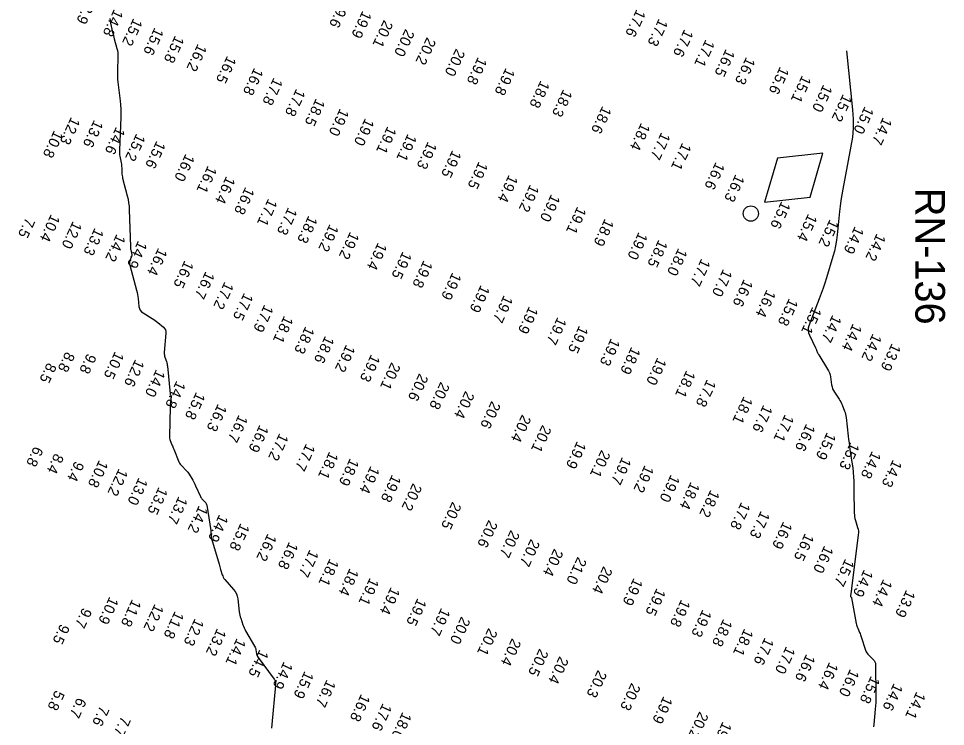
# Model space of a CAD drawing. Extents: x 988130 to 1132882, y 654656 to 841453.
# Drawn here: x 1027142.8 to 1027580.1, y 824354.6 to 824688.4 of the extents above; entities that cross this region are included whole.
import ezdxf

# ---------------------------------------------------------------- set-up
doc = ezdxf.new("R2010")
doc.units = 0
for name, color, linetype in [('V-CHAN-NAID', 7, 'Continuous'), ('V-TOPO-MAJR', 7, 'Continuous'), ('V-TOPO-SOUN', 7, 'Continuous')]:
    doc.layers.add(name, color=color, linetype=linetype)

msp = doc.modelspace()

# ---------------------------------------------------------------- linework, layer by layer
at = {"layer": 'V-CHAN-NAID'}
msp.add_lwpolyline([(1027494.72, 824601.8), (1027516.23, 824604.18), (1027522.3, 824624.94), (1027500.8, 824622.56)], close=True, dxfattribs=at)
msp.add_circle((1027488.29, 824596.4), 3.6, dxfattribs=at)
at = {"layer": 'V-TOPO-MAJR'}
for points in [[(1027185.92, 824688.39), (1027186.08, 824687.3), (1027186.13, 824687.03), (1027186.18, 824686.76), (1027186.23, 824686.49), (1027186.29, 824686.22), (1027187.22, 824681.95), (1027187.4, 824681.15), (1027187.59, 824680.36), (1027187.79, 824679.56), (1027188, 824678.77), (1027189.25, 824674.24), (1027189.49, 824673.22), (1027189.65, 824672.18), (1027189.73, 824671.14), (1027189.73, 824670.09), (1027189.5, 824663.89), (1027189.48, 824662.51), (1027189.51, 824661.12), (1027189.59, 824659.74), (1027189.73, 824658.37), (1027190.77, 824649.56), (1027190.96, 824647.63), (1027191.07, 824645.7), (1027191.11, 824643.77), (1027191.06, 824641.83), (1027190.4, 824626.32), (1027190.39, 824625.59), (1027190.42, 824624.87), (1027190.5, 824624.14), (1027190.62, 824623.43), (1027191.22, 824620.3), (1027191.33, 824619.71), (1027191.41, 824619.11), (1027191.47, 824618.52), (1027191.5, 824617.92), (1027191.6, 824615.52), (1027191.64, 824614.92), (1027191.72, 824614.33), (1027191.82, 824613.74), (1027191.95, 824613.16), (1027194.13, 824604.73), (1027194.5, 824603.12), (1027194.78, 824601.5), (1027194.97, 824599.87), (1027195.06, 824598.23), (1027195.59, 824580.8), (1027195.61, 824580.41), (1027195.65, 824580.03), (1027195.72, 824579.65), (1027195.81, 824579.27), (1027196.2, 824577.77), (1027196.28, 824577.4), (1027196.29, 824577.03), (1027196.25, 824576.66), (1027196.14, 824576.29), (1027195.35, 824574.06), (1027195.22, 824573.57), (1027195.16, 824573.07), (1027195.18, 824572.57), (1027195.28, 824572.06), (1027198.5, 824560.21), (1027198.74, 824559.26), (1027198.94, 824558.31), (1027199.1, 824557.35), (1027199.23, 824556.39), (1027199.66, 824552.51), (1027199.86, 824551.6), (1027200.24, 824550.81), (1027200.8, 824550.13), (1027201.55, 824549.57), (1027205.9, 824546.95), (1027206.61, 824546.51), (1027207.31, 824546.03), (1027207.98, 824545.52), (1027208.62, 824544.99), (1027211.17, 824542.79), (1027211.72, 824542.2), (1027212.1, 824541.54), (1027212.3, 824540.81), (1027212.32, 824540.01), (1027211.6, 824530.86), (1027211.59, 824530.31), (1027211.63, 824529.77), (1027211.73, 824529.23), (1027211.88, 824528.7), (1027212.61, 824526.59), (1027212.77, 824526.06), (1027212.91, 824525.53), (1027213.01, 824524.98), (1027213.08, 824524.43), (1027214.35, 824511.4), (1027214.37, 824511.29), (1027214.39, 824511.18), (1027214.44, 824511.07), (1027214.49, 824510.96), (1027214.72, 824510.56), (1027214.77, 824510.45), (1027214.81, 824510.34), (1027214.82, 824510.23), (1027214.81, 824510.12), (1027214.46, 824507.25), (1027214.4, 824506.73), (1027214.36, 824506.21), (1027214.33, 824505.69), (1027214.31, 824505.17), (1027214.03, 824491.51), (1027214.04, 824490.97), (1027214.11, 824490.44), (1027214.23, 824489.92), (1027214.4, 824489.41), (1027215.2, 824487.38), (1027215.4, 824486.87), (1027215.6, 824486.37), (1027215.81, 824485.87), (1027216.02, 824485.36), (1027218.53, 824479.35), (1027218.8, 824478.78), (1027219.13, 824478.24), (1027219.51, 824477.73), (1027219.95, 824477.26), (1027221.79, 824475.46), (1027222.24, 824475), (1027222.65, 824474.51), (1027223.03, 824474), (1027223.37, 824473.46), (1027224.99, 824470.72), (1027225.35, 824470.08), (1027225.71, 824469.42), (1027226.04, 824468.76), (1027226.36, 824468.08), (1027228.69, 824462.93), (1027228.88, 824462.55), (1027229.11, 824462.19), (1027229.37, 824461.85), (1027229.66, 824461.54), (1027230.9, 824460.33), (1027231.18, 824460.01), (1027231.4, 824459.66), (1027231.56, 824459.28), (1027231.65, 824458.87), (1027233.48, 824446.98), (1027233.52, 824446.66), (1027233.56, 824446.34), (1027233.59, 824446.02), (1027233.61, 824445.7), (1027233.7, 824444.42), (1027233.73, 824444.1), (1027233.77, 824443.78), (1027233.84, 824443.47), (1027233.92, 824443.16), (1027237.4, 824431.13), (1027237.59, 824430.5), (1027237.77, 824429.87), (1027237.96, 824429.25), (1027238.15, 824428.62), (1027238.91, 824426.11), (1027239.13, 824425.51), (1027239.41, 824424.93), (1027239.75, 824424.39), (1027240.15, 824423.88), (1027244.27, 824419.2), (1027245.01, 824418.22), (1027245.59, 824417.17), (1027245.99, 824416.03), (1027246.23, 824414.82), (1027246.97, 824408.61), (1027247.08, 824407.83), (1027247.23, 824407.06), (1027247.42, 824406.3), (1027247.65, 824405.55), (1027248.65, 824402.56), (1027248.92, 824401.82), (1027249.22, 824401.1), (1027249.56, 824400.39), (1027249.94, 824399.7), (1027254.2, 824392.37), (1027254.41, 824391.96), (1027254.59, 824391.53), (1027254.73, 824391.09), (1027254.83, 824390.64), (1027255.16, 824388.8), (1027255.27, 824388.35), (1027255.42, 824387.92), (1027255.63, 824387.51), (1027255.88, 824387.12), (1027263.47, 824376.84), (1027263.5, 824376.8), (1027263.53, 824376.75), (1027263.57, 824376.71), (1027263.6, 824376.66), (1027263.73, 824376.46), (1027263.75, 824376.42), (1027263.78, 824376.39), (1027263.8, 824376.36), (1027263.83, 824376.32), (1027263.94, 824376.19), (1027263.96, 824376.16), (1027263.98, 824376.12), (1027263.99, 824376.08), (1027263.99, 824376.04), (1027264.06, 824374.85), (1027264.07, 824374.64), (1027264.07, 824374.42), (1027264.06, 824374.21), (1027264.04, 824374), (1027262.28, 824355.43), (1027262.14, 824353.75)], [(1027533.41, 824673.2), (1027536.25, 824645.27), (1027536.54, 824640.97), (1027536.51, 824636.69), (1027536.17, 824632.42), (1027535.52, 824628.16), (1027531.7, 824607.96), (1027531.22, 824605.3), (1027530.81, 824602.64), (1027530.45, 824599.97), (1027530.15, 824597.3), (1027529.06, 824586.42), (1027528.73, 824583.82), (1027528.28, 824581.25), (1027527.71, 824578.7), (1027527.02, 824576.18), (1027523.99, 824566.14), (1027523.21, 824563.64), (1027522.38, 824561.15), (1027521.51, 824558.68), (1027520.6, 824556.22), (1027515.71, 824543.47), (1027515.4, 824542.34), (1027515.33, 824541.22), (1027515.5, 824540.12), (1027515.91, 824539.02), (1027518.86, 824533.02), (1027518.99, 824532.75), (1027519.11, 824532.48), (1027519.23, 824532.2), (1027519.34, 824531.92), (1027519.76, 824530.81), (1027519.88, 824530.53), (1027520, 824530.26), (1027520.14, 824530), (1027520.3, 824529.74), (1027524.53, 824523.01), (1027525, 824522.18), (1027525.37, 824521.31), (1027525.65, 824520.41), (1027525.84, 824519.47), (1027526.41, 824515.58), (1027526.59, 824514.69), (1027526.86, 824513.83), (1027527.23, 824513.01), (1027527.69, 824512.22), (1027529.9, 824508.91), (1027530.31, 824508.26), (1027530.69, 824507.58), (1027531.03, 824506.89), (1027531.34, 824506.18), (1027532.52, 824503.3), (1027532.78, 824502.57), (1027533, 824501.83), (1027533.16, 824501.08), (1027533.27, 824500.31), (1027534.23, 824491.44), (1027534.41, 824489.87), (1027534.6, 824488.31), (1027534.82, 824486.74), (1027535.05, 824485.18), (1027536.26, 824477.36), (1027536.37, 824476.58), (1027536.46, 824475.81), (1027536.53, 824475.03), (1027536.58, 824474.25), (1027536.81, 824470.29), (1027536.83, 824469.93), (1027536.84, 824469.58), (1027536.85, 824469.22), (1027536.85, 824468.86), (1027536.83, 824467.43), (1027536.83, 824467.07), (1027536.83, 824466.71), (1027536.83, 824466.35), (1027536.84, 824465.99), (1027537.09, 824455.15), (1027537.14, 824454.28), (1027537.24, 824453.42), (1027537.41, 824452.57), (1027537.64, 824451.73), (1027538.68, 824448.38), (1027538.89, 824447.54), (1027539.01, 824446.69), (1027539.04, 824445.84), (1027538.98, 824444.97), (1027535.81, 824419.69), (1027535.76, 824419.32), (1027535.71, 824418.95), (1027535.66, 824418.57), (1027535.6, 824418.2), (1027535.26, 824416.16), (1027535.25, 824416.07), (1027535.26, 824415.98), (1027535.3, 824415.9), (1027535.35, 824415.83), (1027535.61, 824415.55), (1027535.67, 824415.47), (1027535.71, 824415.39), (1027535.75, 824415.31), (1027535.77, 824415.22), (1027538.04, 824403.11), (1027538.16, 824402.55), (1027538.31, 824402.01), (1027538.49, 824401.48), (1027538.69, 824400.96), (1027539.58, 824398.88), (1027539.8, 824398.36), (1027540, 824397.83), (1027540.2, 824397.3), (1027540.38, 824396.77), (1027542.4, 824390.49), (1027542.67, 824389.83), (1027543, 824389.21), (1027543.42, 824388.65), (1027543.91, 824388.13), (1027546.03, 824386.16), (1027546.5, 824385.63), (1027546.83, 824385.06), (1027547.03, 824384.42), (1027547.11, 824383.72), (1027547.24, 824368.94), (1027547.23, 824367.37), (1027547.19, 824365.8), (1027547.09, 824364.24), (1027546.96, 824362.68), (1027546.24, 824355.42), (1027546.17, 824354.37)]]:
    msp.add_lwpolyline(points, dxfattribs=at)

# ---------------------------------------------------------------- texts
at = {"layer": 'V-CHAN-NAID'}
msp.add_text('RN-136', height=14, rotation=270, dxfattribs=at).set_placement((1027565.89, 824608.54))
at = {"layer": 'V-TOPO-SOUN'}
for s, p in [('13.9 ', (1027175.45, 824699.02)), ('19.6 ', (1027294.72, 824697.3)), ('14.8 ', (1027187.95, 824693.08)), ('19.9 ', (1027305.18, 824692.33)), ('17.6 ', (1027434.41, 824692.97)), ('15.2 ', (1027197.05, 824688.76)), ('20.1 ', (1027315.22, 824687.94)), ('17.3 ', (1027444.92, 824688.57)), ('15.6 ', (1027207.05, 824684.37)), ('20.0 ', (1027325.37, 824683.71)), ('17.6 ', (1027456.96, 824683.58)), ('15.8 ', (1027216.74, 824680.66)), ('20.2 ', (1027335.48, 824679.81)), ('17.1 ', (1027467, 824678.75)), ('16.2 ', (1027227.43, 824676.69)), ('20.0 ', (1027349.22, 824674.45)), ('16.5 ', (1027476.52, 824674.24)), ('16.5 ', (1027241.32, 824671.09)), ('19.8 ', (1027359.61, 824670.48)), ('16.3 ', (1027486.15, 824670.5)), ('16.8 ', (1027254.07, 824665.44)), ('19.8 ', (1027372.77, 824665.41)), ('15.6 ', (1027502.09, 824665.94)), ('17.8 ', (1027263.24, 824660.75)), ('15.1 ', (1027512.53, 824661.89)), ('17.8 ', (1027273.89, 824655.51)), ('18.8 ', (1027389.18, 824659.44)), ('15.0 ', (1027522.55, 824657.55)), ('18.3 ', (1027399.85, 824655.27)), ('15.2 ', (1027531.78, 824652.99)), ('18.5 ', (1027283.18, 824650.96)), ('18.6 ', (1027418.31, 824647.39)), ('15.0 ', (1027542.06, 824647.23)), ('19.0 ', (1027294.52, 824646.25)), ('12.3 ', (1027167.67, 824642.19)), ('13.6 ', (1027178.53, 824640.85)), ('19.0 ', (1027306.39, 824641.65)), ('18.4 ', (1027436.57, 824639.46)), ('14.7 ', (1027550.69, 824642.09)), ('10.8 ', (1027159.67, 824635.93)), ('14.6 ', (1027188.9, 824637.55)), ('15.2 ', (1027198.45, 824634.37)), ('19.1 ', (1027316.91, 824637.82)), ('19.1 ', (1027326.48, 824634.29)), ('17.7 ', (1027446.11, 824635.04)), ('15.6 ', (1027207.97, 824630.94)), ('19.3 ', (1027336, 824630.61)), ('17.1 ', (1027456, 824630.07)), ('16.0 ', (1027221.67, 824624.84)), ('19.5 ', (1027347.54, 824626.6)), ('19.5 ', (1027360.03, 824621.24)), ('16.6 ', (1027471.77, 824620.98)), ('16.1 ', (1027232.18, 824619.26)), ('16.4 ', (1027240.87, 824614.28)), ('19.4 ', (1027374.19, 824614.98)), ('16.3 ', (1027481.09, 824615.15)), ('16.8 ', (1027249.89, 824609.2)), ('19.2 ', (1027384.2, 824610.42)), ('17.1 ', (1027260.69, 824603.73)), ('19.0 ', (1027394.15, 824605.81)), ('17.3 ', (1027270.08, 824599.59)), ('19.1 ', (1027406.49, 824599.99)), ('15.6 ', (1027502.79, 824602.51)), ('10.4 ', (1027158.2, 824596.4)), ('18.3 ', (1027279.65, 824595.69)), ('18.9 ', (1027419.45, 824594.27)), ('15.4 ', (1027515.39, 824596.59)), ('7.5', (1027146.34, 824594.81)), ('12.0 ', (1027168.51, 824593.08)), ('13.3 ', (1027178.81, 824589.91)), ('19.2 ', (1027289.65, 824591.7)), ('15.2 ', (1027525.58, 824593.99)), ('14.9 ', (1027537.4, 824590.66)), ('14.2 ', (1027189.12, 824586.98)), ('19.2 ', (1027299.3, 824588.11)), ('19.0 ', (1027435.41, 824587.94)), ('14.2 ', (1027547.73, 824587.3)), ('14.9 ', (1027199.3, 824583.87)), ('19.4 ', (1027312.47, 824583.07)), ('18.5 ', (1027444.82, 824584.33)), ('16.4 ', (1027208.79, 824580.47)), ('19.5 ', (1027324.12, 824578.84)), ('18.0 ', (1027454.12, 824580.37)), ('16.5 ', (1027221.22, 824574.56)), ('19.8 ', (1027333.99, 824574.64)), ('17.7 ', (1027464.99, 824575.45)), ('16.7 ', (1027231.13, 824569.43)), ('19.9 ', (1027347.55, 824568.93)), ('17.0 ', (1027475.3, 824570.53)), ('17.2 ', (1027240.1, 824564.51)), ('16.6 ', (1027485.06, 824565.75)), ('17.5 ', (1027249.31, 824559.32)), ('19.9 ', (1027360.94, 824563)), ('16.4 ', (1027495.82, 824560.8)), ('19.7 ', (1027371.83, 824558.17)), ('15.8 ', (1027506.37, 824556.73)), ('17.9 ', (1027258.86, 824553.75)), ('19.9 ', (1027383.74, 824552.97)), ('15.1 ', (1027517.41, 824552.72)), ('18.1 ', (1027268.2, 824548.53)), ('19.7 ', (1027397.14, 824547.85)), ('14.7 ', (1027526.86, 824548.92)), ('18.3 ', (1027278.22, 824543.52)), ('19.5 ', (1027407.37, 824543.84)), ('14.4 ', (1027536.49, 824544.83)), ('18.6 ', (1027287.55, 824539.04)), ('19.3 ', (1027422.37, 824537.88)), ('14.2 ', (1027545.84, 824540.07)), ('19.2 ', (1027297.43, 824534.9)), ('18.9 ', (1027432, 824533.84)), ('13.9 ', (1027554.85, 824535.47)), ('8.8', (1027165.12, 824531.57)), ('9.8', (1027175.29, 824530.77)), ('10.5 ', (1027188.37, 824531.69)), ('19.3 ', (1027309.2, 824530.3)), ('19.0 ', (1027444.28, 824528.8)), ('8.5', (1027156.49, 824526.4)), ('12.6 ', (1027197.97, 824528.01)), ('20.1 ', (1027318.77, 824526.55)), ('14.0 ', (1027207.81, 824523.2)), ('20.6 ', (1027331.87, 824521.29)), ('18.1 ', (1027457.94, 824522.79)), ('14.8 ', (1027217.41, 824517.85)), ('20.8 ', (1027341.96, 824517.32)), ('17.8 ', (1027467.65, 824518.51)), ('15.8 ', (1027226.68, 824512.51)), ('20.4 ', (1027353.65, 824513.04)), ('16.3 ', (1027236.92, 824506.93)), ('20.6 ', (1027366, 824508.29)), ('18.1 ', (1027484.99, 824510.53)), ('17.6 ', (1027494.29, 824506.5)), ('16.7 ', (1027246.76, 824501.81)), ('20.4 ', (1027380.38, 824501.92)), ('17.1 ', (1027504.42, 824501.99)), ('16.9 ', (1027256.62, 824497.08)), ('20.1 ', (1027389.95, 824497.02)), ('16.6 ', (1027514.49, 824497.6)), ('17.2 ', (1027265.97, 824493.12)), ('19.9 ', (1027406.36, 824489.35)), ('15.9 ', (1027524.27, 824493.57)), ('6.8', (1027150.25, 824486.96)), ('17.7 ', (1027278.56, 824488.26)), ('20.1 ', (1027417.78, 824485.2)), ('15.3 ', (1027535.31, 824488.89)), ('8.4', (1027159.92, 824483.65)), ('18.1 ', (1027289.49, 824484.42)), ('18.9 ', (1027299.24, 824481.27)), ('19.7 ', (1027427.63, 824481.86)), ('14.8 ', (1027545.5, 824484.71)), ('14.3 ', (1027555.38, 824480.66)), ('9.4', (1027169.5, 824480.01)), ('10.8 ', (1027180.89, 824480.47)), ('12.2 ', (1027190.18, 824476.49)), ('19.4 ', (1027308.97, 824477.66)), ('19.2 ', (1027438.3, 824478.08)), ('13.0 ', (1027199.57, 824472.19)), ('19.8 ', (1027319.09, 824473.58)), ('19.0 ', (1027450.59, 824473.59)), ('13.5 ', (1027208.99, 824467.74)), ('20.2 ', (1027328.9, 824469.53)), ('18.4 ', (1027459.99, 824470.16)), ('13.7 ', (1027218.37, 824463.34)), ('18.2 ', (1027469.33, 824466.41)), ('14.2 ', (1027227.96, 824459.02)), ('20.5 ', (1027347.51, 824460.79)), ('17.8 ', (1027483.83, 824460.65)), ('14.9 ', (1027237.55, 824454.8)), ('17.3 ', (1027493.06, 824456.49)), ('15.8 ', (1027247.62, 824450.7)), ('20.6 ', (1027364.6, 824452.18)), ('16.9 ', (1027503.65, 824451.48)), ('16.2 ', (1027260.39, 824445.76)), ('20.7 ', (1027375.02, 824447.44)), ('16.5 ', (1027513.9, 824445.92)), ('16.8 ', (1027270.53, 824441.91)), ('20.7 ', (1027384.51, 824443.24)), ('17.7 ', (1027280.22, 824438.22)), ('20.4 ', (1027395.54, 824438.68)), ('16.0 ', (1027523.02, 824440.13)), ('18.1 ', (1027289.71, 824434.01)), ('21.0 ', (1027406.62, 824434.83)), ('15.7 ', (1027532.87, 824433.9)), ('18.4 ', (1027299.11, 824429.44)), ('20.4 ', (1027418.77, 824430.38)), ('14.9 ', (1027541.76, 824428.89)), ('19.1 ', (1027308.62, 824424.94)), ('19.9 ', (1027433.09, 824424.83)), ('14.4 ', (1027550.83, 824424.31)), ('19.4 ', (1027318.55, 824420.6)), ('19.5 ', (1027443.91, 824420.06)), ('10.9 ', (1027185.78, 824416.01)), ('19.5 ', (1027331.08, 824415.3)), ('13.9 ', (1027561.65, 824419.24)), ('9.7', (1027173.15, 824410.86)), ('11.8 ', (1027196.48, 824414.84)), ('12.2 ', (1027207.12, 824412.63)), ('19.7 ', (1027342.28, 824410.72)), ('19.8 ', (1027455.51, 824414.77)), ('11.8 ', (1027216.63, 824409.22)), ('20.0 ', (1027351.71, 824406.65)), ('19.3 ', (1027465.57, 824409.97)), ('9.5', (1027162.68, 824403.22)), ('12.3 ', (1027226.08, 824405.82)), ('18.8 ', (1027475.35, 824405.51)), ('13.2 ', (1027236.56, 824401.08)), ('20.1 ', (1027364.53, 824401.21)), ('18.1 ', (1027485.27, 824401)), ('14.1 ', (1027245.85, 824396.5)), ('20.4 ', (1027375.65, 824396.4)), ('17.6 ', (1027494.94, 824396.79)), ('14.5 ', (1027256.56, 824391.08)), ('20.5 ', (1027388.57, 824391.52)), ('17.0 ', (1027505.02, 824392.64)), ('16.6 ', (1027514.47, 824388.94)), ('14.9 ', (1027268.03, 824385.44)), ('20.4 ', (1027398.06, 824387.94)), ('16.4 ', (1027525.33, 824385.16)), ('15.9 ', (1027277.86, 824380.96)), ('20.3 ', (1027416.13, 824381.45)), ('16.0 ', (1027535.17, 824381.91)), ('16.7 ', (1027288.26, 824376.92)), ('15.8 ', (1027545.02, 824378.65)), ('5.8', (1027160.29, 824372)), ('20.3 ', (1027431.99, 824375.37)), ('14.6 ', (1027555.79, 824375.23)), ('14.1 ', (1027566.49, 824371.27)), ('6.7', (1027170.63, 824368.5)), ('16.8 ', (1027304.49, 824370.15)), ('19.9 ', (1027447.14, 824369.12)), ('7.6', (1027181.37, 824364.62)), ('17.6 ', (1027314.7, 824365.79)), ('7.7', (1027191.46, 824359.66)), ('18.0 ', (1027324.02, 824361.66)), ('20.2 ', (1027464.05, 824361.9)), ('19.5 ', (1027475.06, 824357.14))]:
    msp.add_text(s, height=5, rotation=245, dxfattribs=at).set_placement(p)

doc.saveas('drawing.dxf')
